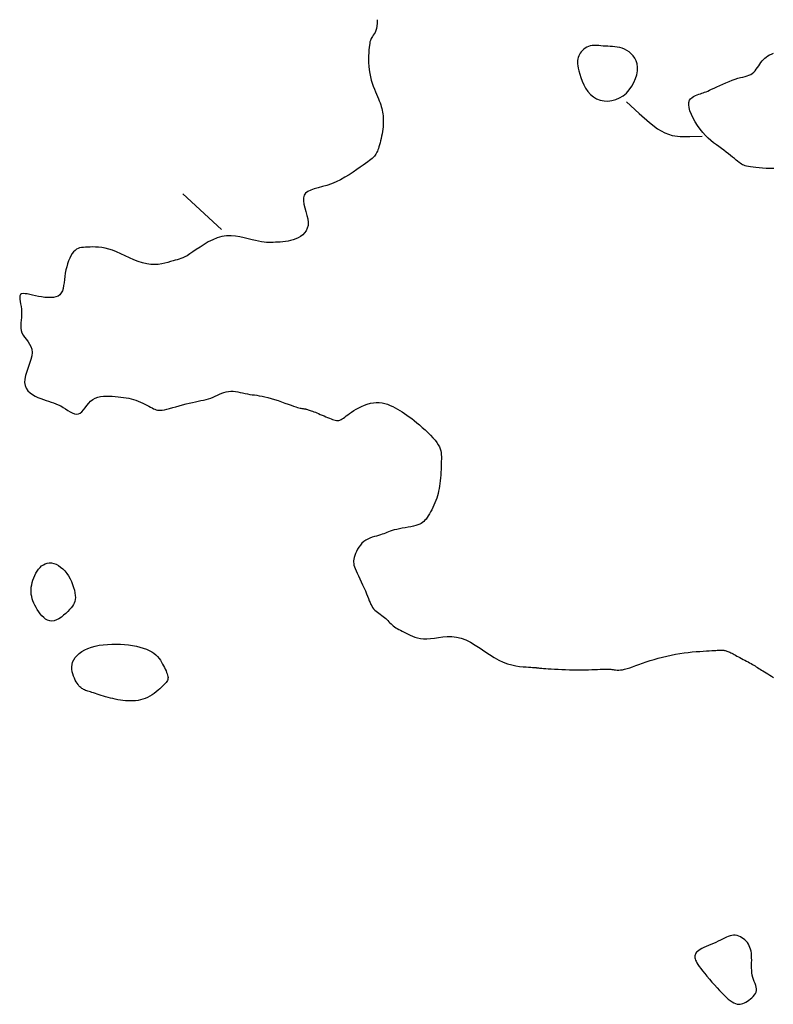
# Model space of a CAD drawing. Header units: millimetres. Extents: x 32690613 to 32693367, y 5343692 to 5344708.
# Tile 967 of 1009: x 32693132 to 32693153, y 5344640 to 5344667. Entities that reach past the tile are written whole.
import ezdxf

# ---------------------------------------------------------------- set-up
doc = ezdxf.new("R2010")
doc.units = ezdxf.units.MM
doc.header["$LTSCALE"] = 20
doc.layers.add('02-DGM_HL_491.00', color=62, linetype='Continuous')

msp = doc.modelspace()

# ---------------------------------------------------------------- linework, layer by layer
at = {"layer": '02-DGM_HL_491.00', "elevation": 491, "flags": 128}
for points in [[(32693141.986, 5344666.909), (32693141.985, 5344666.816), (32693141.978, 5344666.737), (32693141.964, 5344666.67), (32693141.946, 5344666.614), (32693141.925, 5344666.566), (32693141.902, 5344666.526), (32693141.879, 5344666.492), (32693141.858, 5344666.461), (32693141.84, 5344666.433), (32693141.824, 5344666.405), (32693141.811, 5344666.377), (32693141.8, 5344666.346), (32693141.79, 5344666.311), (32693141.782, 5344666.27), (32693141.775, 5344666.221), (32693141.768, 5344666.164), (32693141.762, 5344666.096), (32693141.757, 5344666.019), (32693141.754, 5344665.934), (32693141.753, 5344665.845), (32693141.754, 5344665.751), (32693141.759, 5344665.656), (32693141.768, 5344665.56), (32693141.782, 5344665.466), (32693141.8, 5344665.375), (32693141.823, 5344665.287), (32693141.849, 5344665.203), (32693141.877, 5344665.123), (32693141.907, 5344665.047), (32693141.936, 5344664.974), (32693141.965, 5344664.906), (32693141.992, 5344664.843), (32693142.017, 5344664.783), (32693142.039, 5344664.727), (32693142.059, 5344664.675), (32693142.077, 5344664.624), (32693142.092, 5344664.575), (32693142.105, 5344664.526), (32693142.116, 5344664.477), (32693142.126, 5344664.427), (32693142.134, 5344664.376), (32693142.14, 5344664.323), (32693142.145, 5344664.268), (32693142.147, 5344664.211), (32693142.147, 5344664.154), (32693142.146, 5344664.094), (32693142.141, 5344664.033), (32693142.135, 5344663.971), (32693142.126, 5344663.908), (32693142.115, 5344663.844), (32693142.103, 5344663.78), (32693142.089, 5344663.718), (32693142.074, 5344663.658), (32693142.059, 5344663.6), (32693142.044, 5344663.547), (32693142.029, 5344663.497), (32693142.015, 5344663.453), (32693142.001, 5344663.414), (32693141.988, 5344663.379), (32693141.974, 5344663.347), (32693141.96, 5344663.319), (32693141.945, 5344663.293), (32693141.929, 5344663.269), (32693141.912, 5344663.247), (32693141.893, 5344663.226), (32693141.871, 5344663.205), (32693141.845, 5344663.182), (32693141.813, 5344663.156), (32693141.775, 5344663.126), (32693141.728, 5344663.092), (32693141.672, 5344663.05), (32693141.605, 5344663.002), (32693141.526, 5344662.945), (32693141.436, 5344662.882), (32693141.337, 5344662.814), (32693141.231, 5344662.745), (32693141.118, 5344662.677), (32693141.001, 5344662.612), (32693140.88, 5344662.553), (32693140.757, 5344662.502), (32693140.634, 5344662.46), (32693140.513, 5344662.425), (32693140.399, 5344662.395), (32693140.293, 5344662.365), (32693140.199, 5344662.334), (32693140.12, 5344662.297), (32693140.058, 5344662.252), (32693140.018, 5344662.195), (32693140.001, 5344662.124), (32693140.002, 5344662.042), (32693140.017, 5344661.951), (32693140.042, 5344661.854), (32693140.07, 5344661.754), (32693140.098, 5344661.654), (32693140.12, 5344661.557), (32693140.13, 5344661.465), (32693140.126, 5344661.382), (32693140.107, 5344661.307), (32693140.076, 5344661.241), (32693140.035, 5344661.182), (32693139.984, 5344661.131), (32693139.927, 5344661.087), (32693139.864, 5344661.049), (32693139.797, 5344661.019), (32693139.729, 5344660.994), (32693139.659, 5344660.975), (32693139.589, 5344660.96), (32693139.519, 5344660.949), (32693139.449, 5344660.942), (32693139.381, 5344660.937), (32693139.314, 5344660.933), (32693139.25, 5344660.931), (32693139.189, 5344660.928), (32693139.129, 5344660.927), (32693139.07, 5344660.927), (32693139.008, 5344660.929), (32693138.944, 5344660.935), (32693138.874, 5344660.944), (32693138.799, 5344660.958), (32693138.715, 5344660.976), (32693138.622, 5344661), (32693138.52, 5344661.027), (32693138.412, 5344661.054), (32693138.298, 5344661.078), (32693138.179, 5344661.096), (32693138.058, 5344661.104), (32693137.934, 5344661.101), (32693137.81, 5344661.083), (32693137.686, 5344661.048), (32693137.565, 5344660.998), (32693137.447, 5344660.939), (32693137.333, 5344660.872), (32693137.226, 5344660.803), (32693137.126, 5344660.735), (32693137.034, 5344660.671), (32693136.952, 5344660.616), (32693136.881, 5344660.571), (32693136.819, 5344660.537), (32693136.764, 5344660.511), (32693136.712, 5344660.492), (32693136.663, 5344660.476), (32693136.613, 5344660.462), (32693136.559, 5344660.447), (32693136.501, 5344660.431), (32693136.435, 5344660.411), (32693136.363, 5344660.39), (32693136.283, 5344660.368), (32693136.197, 5344660.35), (32693136.104, 5344660.336), (32693136.007, 5344660.33), (32693135.903, 5344660.333), (32693135.795, 5344660.348), (32693135.683, 5344660.376), (32693135.568, 5344660.416), (32693135.45, 5344660.463), (32693135.332, 5344660.516), (32693135.214, 5344660.57), (32693135.099, 5344660.624), (32693134.986, 5344660.673), (32693134.878, 5344660.715), (32693134.775, 5344660.748), (32693134.677, 5344660.772), (32693134.585, 5344660.788), (32693134.499, 5344660.798), (32693134.418, 5344660.803), (32693134.342, 5344660.804), (32693134.272, 5344660.803), (32693134.207, 5344660.8), (32693134.147, 5344660.798), (32693134.092, 5344660.794), (32693134.041, 5344660.788), (32693133.993, 5344660.778), (32693133.949, 5344660.763), (32693133.908, 5344660.742), (32693133.868, 5344660.712), (32693133.831, 5344660.674), (32693133.794, 5344660.626), (32693133.76, 5344660.569), (32693133.727, 5344660.504), (32693133.696, 5344660.432), (32693133.669, 5344660.354), (32693133.644, 5344660.273), (32693133.624, 5344660.188), (32693133.607, 5344660.102), (32693133.594, 5344660.015), (32693133.584, 5344659.929), (32693133.575, 5344659.845), (32693133.563, 5344659.766), (32693133.549, 5344659.693), (32693133.528, 5344659.627), (32693133.5, 5344659.57), (32693133.463, 5344659.523), (32693133.414, 5344659.488), (32693133.355, 5344659.464), (32693133.289, 5344659.45), (32693133.215, 5344659.444), (32693133.137, 5344659.445), (32693133.055, 5344659.452), (32693132.971, 5344659.463), (32693132.888, 5344659.479), (32693132.806, 5344659.496), (32693132.727, 5344659.513), (32693132.654, 5344659.53), (32693132.586, 5344659.542), (32693132.525, 5344659.55), (32693132.474, 5344659.551), (32693132.433, 5344659.543), (32693132.404, 5344659.525), (32693132.388, 5344659.494), (32693132.382, 5344659.453), (32693132.385, 5344659.403), (32693132.394, 5344659.344), (32693132.406, 5344659.28), (32693132.418, 5344659.21), (32693132.429, 5344659.138), (32693132.435, 5344659.063), (32693132.434, 5344658.988), (32693132.43, 5344658.913), (32693132.423, 5344658.839), (32693132.417, 5344658.766), (32693132.413, 5344658.695), (32693132.415, 5344658.626), (32693132.424, 5344658.56), (32693132.444, 5344658.496), (32693132.476, 5344658.436), (32693132.516, 5344658.378), (32693132.561, 5344658.32), (32693132.607, 5344658.261), (32693132.649, 5344658.198), (32693132.684, 5344658.13), (32693132.708, 5344658.056), (32693132.716, 5344657.973), (32693132.707, 5344657.881), (32693132.683, 5344657.781), (32693132.649, 5344657.676), (32693132.611, 5344657.569), (32693132.574, 5344657.461), (32693132.542, 5344657.356), (32693132.52, 5344657.257), (32693132.514, 5344657.165), (32693132.528, 5344657.082), (32693132.558, 5344657.009), (32693132.604, 5344656.945), (32693132.661, 5344656.889), (32693132.727, 5344656.84), (32693132.798, 5344656.798), (32693132.873, 5344656.762), (32693132.948, 5344656.731), (32693133.021, 5344656.705), (32693133.091, 5344656.682), (32693133.16, 5344656.661), (32693133.226, 5344656.64), (32693133.292, 5344656.618), (32693133.356, 5344656.595), (32693133.42, 5344656.568), (32693133.484, 5344656.535), (32693133.548, 5344656.498), (32693133.612, 5344656.457), (32693133.675, 5344656.416), (32693133.736, 5344656.378), (32693133.796, 5344656.347), (32693133.854, 5344656.325), (32693133.908, 5344656.315), (32693133.96, 5344656.32), (32693134.007, 5344656.344), (32693134.053, 5344656.381), (32693134.097, 5344656.43), (32693134.141, 5344656.487), (32693134.186, 5344656.546), (32693134.235, 5344656.606), (32693134.287, 5344656.661), (32693134.345, 5344656.708), (32693134.409, 5344656.745), (32693134.478, 5344656.771), (32693134.552, 5344656.789), (32693134.63, 5344656.799), (32693134.709, 5344656.802), (32693134.789, 5344656.801), (32693134.87, 5344656.797), (32693134.948, 5344656.79), (32693135.025, 5344656.783), (32693135.099, 5344656.774), (32693135.171, 5344656.765), (32693135.241, 5344656.754), (32693135.31, 5344656.741), (32693135.376, 5344656.725), (32693135.441, 5344656.708), (32693135.505, 5344656.688), (32693135.568, 5344656.665), (32693135.629, 5344656.639), (32693135.689, 5344656.612), (32693135.745, 5344656.585), (32693135.799, 5344656.557), (32693135.85, 5344656.53), (32693135.897, 5344656.505), (32693135.939, 5344656.482), (32693135.977, 5344656.462), (32693136.012, 5344656.445), (32693136.046, 5344656.432), (32693136.082, 5344656.423), (32693136.119, 5344656.418), (32693136.162, 5344656.418), (32693136.211, 5344656.422), (32693136.268, 5344656.432), (32693136.335, 5344656.447), (32693136.41, 5344656.467), (32693136.492, 5344656.49), (32693136.579, 5344656.514), (32693136.668, 5344656.54), (32693136.759, 5344656.566), (32693136.85, 5344656.591), (32693136.937, 5344656.613), (32693137.021, 5344656.632), (32693137.102, 5344656.649), (32693137.178, 5344656.664), (32693137.251, 5344656.678), (32693137.321, 5344656.692), (32693137.389, 5344656.708), (32693137.453, 5344656.725), (32693137.516, 5344656.746), (32693137.577, 5344656.77), (32693137.636, 5344656.796), (32693137.695, 5344656.823), (32693137.752, 5344656.85), (32693137.81, 5344656.875), (32693137.868, 5344656.897), (32693137.927, 5344656.915), (32693137.987, 5344656.926), (32693138.049, 5344656.93), (32693138.112, 5344656.929), (32693138.176, 5344656.922), (32693138.24, 5344656.912), (32693138.305, 5344656.899), (32693138.37, 5344656.885), (32693138.434, 5344656.871), (32693138.498, 5344656.858), (32693138.56, 5344656.847), (32693138.623, 5344656.838), (32693138.686, 5344656.83), (32693138.751, 5344656.821), (32693138.818, 5344656.811), (32693138.89, 5344656.798), (32693138.966, 5344656.782), (32693139.048, 5344656.762), (32693139.135, 5344656.738), (32693139.227, 5344656.71), (32693139.321, 5344656.679), (32693139.415, 5344656.647), (32693139.506, 5344656.614), (32693139.591, 5344656.584), (32693139.67, 5344656.556), (32693139.739, 5344656.531), (32693139.797, 5344656.512), (32693139.844, 5344656.497), (32693139.882, 5344656.486), (32693139.912, 5344656.478), (32693139.937, 5344656.473), (32693139.956, 5344656.47), (32693139.972, 5344656.468), (32693139.986, 5344656.466), (32693139.999, 5344656.464), (32693140.013, 5344656.462), (32693140.026, 5344656.46), (32693140.04, 5344656.457), (32693140.055, 5344656.454), (32693140.071, 5344656.45), (32693140.089, 5344656.445), (32693140.109, 5344656.44), (32693140.131, 5344656.433), (32693140.156, 5344656.425), (32693140.184, 5344656.416), (32693140.214, 5344656.406), (32693140.247, 5344656.394), (32693140.283, 5344656.381), (32693140.322, 5344656.366), (32693140.364, 5344656.349), (32693140.409, 5344656.33), (32693140.456, 5344656.31), (32693140.505, 5344656.289), (32693140.555, 5344656.267), (32693140.605, 5344656.246), (32693140.653, 5344656.226), (32693140.7, 5344656.207), (32693140.744, 5344656.189), (32693140.785, 5344656.174), (32693140.822, 5344656.162), (32693140.857, 5344656.153), (32693140.891, 5344656.148), (32693140.922, 5344656.146), (32693140.953, 5344656.148), (32693140.984, 5344656.156), (32693141.015, 5344656.168), (32693141.046, 5344656.186), (32693141.08, 5344656.209), (32693141.115, 5344656.235), (32693141.154, 5344656.266), (32693141.196, 5344656.299), (32693141.242, 5344656.335), (32693141.294, 5344656.372), (32693141.352, 5344656.411), (32693141.416, 5344656.449), (32693141.486, 5344656.487), (32693141.56, 5344656.523), (32693141.638, 5344656.555), (32693141.718, 5344656.583), (32693141.799, 5344656.606), (32693141.88, 5344656.622), (32693141.96, 5344656.629), (32693142.039, 5344656.628), (32693142.115, 5344656.618), (32693142.189, 5344656.601), (32693142.261, 5344656.579), (32693142.332, 5344656.551), (32693142.4, 5344656.519), (32693142.467, 5344656.485), (32693142.531, 5344656.449), (32693142.595, 5344656.411), (32693142.657, 5344656.373), (32693142.719, 5344656.333), (32693142.781, 5344656.29), (32693142.844, 5344656.245), (32693142.909, 5344656.196), (32693142.976, 5344656.143), (32693143.046, 5344656.086), (32693143.119, 5344656.024), (32693143.195, 5344655.958), (32693143.27, 5344655.89), (32693143.344, 5344655.82), (32693143.414, 5344655.75), (32693143.479, 5344655.681), (32693143.537, 5344655.614), (32693143.586, 5344655.551), (32693143.625, 5344655.493), (32693143.654, 5344655.437), (32693143.676, 5344655.385), (32693143.691, 5344655.333), (32693143.7, 5344655.281), (32693143.704, 5344655.227), (32693143.706, 5344655.171), (32693143.706, 5344655.111), (32693143.705, 5344655.046), (32693143.703, 5344654.977), (32693143.7, 5344654.904), (32693143.697, 5344654.829), (32693143.693, 5344654.753), (32693143.688, 5344654.677), (32693143.682, 5344654.601), (32693143.675, 5344654.526), (32693143.667, 5344654.454), (32693143.657, 5344654.384), (32693143.646, 5344654.316), (32693143.634, 5344654.25), (32693143.619, 5344654.185), (32693143.602, 5344654.121), (32693143.582, 5344654.057), (32693143.56, 5344653.993), (32693143.535, 5344653.93), (32693143.508, 5344653.867), (32693143.479, 5344653.806), (32693143.449, 5344653.746), (32693143.418, 5344653.689), (32693143.386, 5344653.635), (32693143.355, 5344653.585), (32693143.325, 5344653.54), (32693143.296, 5344653.499), (32693143.267, 5344653.464), (32693143.237, 5344653.432), (32693143.204, 5344653.405), (32693143.167, 5344653.381), (32693143.126, 5344653.359), (32693143.078, 5344653.34), (32693143.022, 5344653.322), (32693142.958, 5344653.306), (32693142.887, 5344653.291), (32693142.812, 5344653.276), (32693142.734, 5344653.262), (32693142.656, 5344653.249), (32693142.579, 5344653.234), (32693142.507, 5344653.22), (32693142.442, 5344653.205), (32693142.384, 5344653.189), (32693142.332, 5344653.173), (32693142.286, 5344653.156), (32693142.243, 5344653.138), (32693142.202, 5344653.121), (32693142.161, 5344653.104), (32693142.118, 5344653.088), (32693142.072, 5344653.072), (32693142.021, 5344653.057), (32693141.966, 5344653.042), (32693141.908, 5344653.026), (32693141.849, 5344653.008), (32693141.79, 5344652.986), (32693141.732, 5344652.96), (32693141.676, 5344652.929), (32693141.623, 5344652.892), (32693141.575, 5344652.847), (32693141.532, 5344652.797), (32693141.493, 5344652.742), (32693141.458, 5344652.685), (32693141.429, 5344652.628), (32693141.404, 5344652.571), (32693141.383, 5344652.516), (32693141.368, 5344652.466), (32693141.356, 5344652.421), (32693141.35, 5344652.379), (32693141.349, 5344652.34), (32693141.352, 5344652.301), (32693141.36, 5344652.26), (32693141.374, 5344652.216), (32693141.393, 5344652.166), (32693141.417, 5344652.108), (32693141.446, 5344652.043), (32693141.479, 5344651.97), (32693141.516, 5344651.891), (32693141.554, 5344651.81), (32693141.592, 5344651.727), (32693141.629, 5344651.645), (32693141.665, 5344651.566), (32693141.697, 5344651.492), (32693141.725, 5344651.423), (32693141.75, 5344651.361), (32693141.772, 5344651.304), (32693141.793, 5344651.253), (32693141.814, 5344651.206), (32693141.836, 5344651.163), (32693141.86, 5344651.124), (32693141.887, 5344651.088), (32693141.918, 5344651.055), (32693141.952, 5344651.024), (32693141.989, 5344650.994), (32693142.028, 5344650.966), (32693142.067, 5344650.939), (32693142.106, 5344650.911), (32693142.144, 5344650.884), (32693142.18, 5344650.857), (32693142.213, 5344650.828), (32693142.243, 5344650.799), (32693142.272, 5344650.77), (32693142.3, 5344650.74), (32693142.327, 5344650.711), (32693142.356, 5344650.683), (32693142.385, 5344650.655), (32693142.416, 5344650.629), (32693142.45, 5344650.604), (32693142.486, 5344650.58), (32693142.524, 5344650.557), (32693142.566, 5344650.535), (32693142.61, 5344650.512), (32693142.656, 5344650.488), (32693142.705, 5344650.463), (32693142.757, 5344650.437), (32693142.812, 5344650.409), (32693142.87, 5344650.381), (32693142.931, 5344650.354), (32693142.998, 5344650.328), (32693143.069, 5344650.307), (32693143.146, 5344650.291), (32693143.229, 5344650.282), (32693143.319, 5344650.281), (32693143.416, 5344650.289), (32693143.52, 5344650.303), (32693143.63, 5344650.319), (32693143.745, 5344650.333), (32693143.863, 5344650.342), (32693143.985, 5344650.342), (32693144.11, 5344650.33), (32693144.236, 5344650.3), (32693144.363, 5344650.252), (32693144.49, 5344650.188), (32693144.618, 5344650.112), (32693144.745, 5344650.029), (32693144.872, 5344649.943), (32693144.998, 5344649.858), (32693145.123, 5344649.779), (32693145.247, 5344649.71), (32693145.368, 5344649.654), (32693145.487, 5344649.611), (32693145.601, 5344649.579), (32693145.708, 5344649.556), (32693145.808, 5344649.54), (32693145.9, 5344649.531), (32693145.981, 5344649.525), (32693146.05, 5344649.521), (32693146.106, 5344649.518), (32693146.151, 5344649.515), (32693146.186, 5344649.513), (32693146.213, 5344649.511), (32693146.233, 5344649.509), (32693146.249, 5344649.507), (32693146.262, 5344649.506), (32693146.274, 5344649.504), (32693146.286, 5344649.502), (32693146.301, 5344649.5), (32693146.319, 5344649.498), (32693146.341, 5344649.496), (32693146.37, 5344649.493), (32693146.407, 5344649.49), (32693146.453, 5344649.487), (32693146.51, 5344649.483), (32693146.579, 5344649.478), (32693146.658, 5344649.473), (32693146.745, 5344649.468), (32693146.84, 5344649.463), (32693146.941, 5344649.458), (32693147.044, 5344649.454), (32693147.15, 5344649.451), (32693147.256, 5344649.449), (32693147.361, 5344649.448), (32693147.464, 5344649.449), (32693147.563, 5344649.45), (32693147.657, 5344649.452), (32693147.746, 5344649.454), (32693147.829, 5344649.457), (32693147.904, 5344649.46), (32693147.971, 5344649.462), (32693148.029, 5344649.464), (32693148.079, 5344649.466), (32693148.123, 5344649.467), (32693148.161, 5344649.468), (32693148.195, 5344649.467), (32693148.226, 5344649.466), (32693148.256, 5344649.464), (32693148.286, 5344649.46), (32693148.317, 5344649.456), (32693148.351, 5344649.451), (32693148.387, 5344649.446), (32693148.426, 5344649.443), (32693148.469, 5344649.442), (32693148.517, 5344649.445), (32693148.57, 5344649.452), (32693148.629, 5344649.464), (32693148.694, 5344649.482), (32693148.765, 5344649.505), (32693148.843, 5344649.532), (32693148.926, 5344649.562), (32693149.014, 5344649.595), (32693149.108, 5344649.629), (32693149.207, 5344649.663), (32693149.311, 5344649.697), (32693149.419, 5344649.73), (32693149.53, 5344649.761), (32693149.645, 5344649.79), (32693149.761, 5344649.817), (32693149.878, 5344649.842), (32693149.995, 5344649.865), (32693150.111, 5344649.885), (32693150.226, 5344649.902), (32693150.337, 5344649.916), (32693150.445, 5344649.928), (32693150.549, 5344649.938), (32693150.647, 5344649.945), (32693150.738, 5344649.952), (32693150.823, 5344649.957), (32693150.899, 5344649.961), (32693150.966, 5344649.964), (32693151.024, 5344649.968), (32693151.073, 5344649.971), (32693151.114, 5344649.974), (32693151.149, 5344649.977), (32693151.179, 5344649.979), (32693151.205, 5344649.98), (32693151.228, 5344649.98), (32693151.249, 5344649.98), (32693151.27, 5344649.978), (32693151.291, 5344649.976), (32693151.311, 5344649.972), (32693151.332, 5344649.967), (32693151.354, 5344649.961), (32693151.377, 5344649.953), (32693151.4, 5344649.944), (32693151.425, 5344649.933), (32693151.451, 5344649.921), (32693151.479, 5344649.907), (32693151.508, 5344649.892), (32693151.54, 5344649.875), (32693151.573, 5344649.857), (32693151.608, 5344649.838), (32693151.645, 5344649.818), (32693151.684, 5344649.797), (32693151.726, 5344649.776), (32693151.769, 5344649.753), (32693151.813, 5344649.73), (32693151.857, 5344649.707), (32693151.901, 5344649.684), (32693151.944, 5344649.66), (32693151.986, 5344649.638), (32693152.026, 5344649.615), (32693152.063, 5344649.594), (32693152.098, 5344649.573), (32693152.132, 5344649.552), (32693152.165, 5344649.531), (32693152.198, 5344649.51), (32693152.232, 5344649.488), (32693152.267, 5344649.466), (32693152.304, 5344649.443), (32693152.343, 5344649.419), (32693152.386, 5344649.393), (32693152.43, 5344649.367), (32693152.477, 5344649.338), (32693152.525, 5344649.308), (32693152.576, 5344649.276), (32693152.627, 5344649.242)], [(32693152.631, 5344662.916), (32693152.53, 5344662.914), (32693152.43, 5344662.915), (32693152.333, 5344662.921), (32693152.241, 5344662.928), (32693152.155, 5344662.938), (32693152.078, 5344662.948), (32693152.009, 5344662.959), (32693151.952, 5344662.968), (32693151.903, 5344662.978), (32693151.862, 5344662.988), (32693151.827, 5344663), (32693151.795, 5344663.014), (32693151.764, 5344663.03), (32693151.733, 5344663.051), (32693151.7, 5344663.075), (32693151.663, 5344663.105), (32693151.622, 5344663.139), (32693151.576, 5344663.177), (32693151.527, 5344663.219), (32693151.475, 5344663.263), (32693151.419, 5344663.308), (32693151.359, 5344663.355), (32693151.296, 5344663.403), (32693151.23, 5344663.45), (32693151.162, 5344663.499), (32693151.091, 5344663.55), (32693151.019, 5344663.605), (32693150.946, 5344663.664), (32693150.873, 5344663.729), (32693150.8, 5344663.801), (32693150.727, 5344663.881), (32693150.656, 5344663.97), (32693150.588, 5344664.065), (32693150.525, 5344664.165), (32693150.468, 5344664.266), (32693150.42, 5344664.365), (32693150.383, 5344664.459), (32693150.358, 5344664.546), (32693150.348, 5344664.624), (32693150.353, 5344664.689), (32693150.371, 5344664.743), (32693150.4, 5344664.787), (32693150.438, 5344664.822), (32693150.482, 5344664.85), (32693150.528, 5344664.873), (32693150.575, 5344664.891), (32693150.62, 5344664.906), (32693150.662, 5344664.92), (32693150.7, 5344664.932), (32693150.737, 5344664.945), (32693150.775, 5344664.959), (32693150.815, 5344664.975), (32693150.859, 5344664.993), (32693150.908, 5344665.015), (32693150.965, 5344665.041), (32693151.031, 5344665.071), (32693151.104, 5344665.105), (32693151.183, 5344665.142), (32693151.265, 5344665.179), (32693151.35, 5344665.217), (32693151.434, 5344665.252), (32693151.517, 5344665.284), (32693151.596, 5344665.312), (32693151.67, 5344665.335), (32693151.739, 5344665.353), (32693151.803, 5344665.369), (32693151.863, 5344665.384), (32693151.918, 5344665.399), (32693151.968, 5344665.416), (32693152.015, 5344665.437), (32693152.057, 5344665.464), (32693152.096, 5344665.496), (32693152.132, 5344665.534), (32693152.165, 5344665.576), (32693152.197, 5344665.621), (32693152.228, 5344665.667), (32693152.258, 5344665.714), (32693152.29, 5344665.759), (32693152.322, 5344665.801), (32693152.356, 5344665.839), (32693152.393, 5344665.874), (32693152.432, 5344665.906), (32693152.475, 5344665.935), (32693152.521, 5344665.962), (32693152.572, 5344665.986), (32693152.627, 5344666.009)], [(32693148.677, 5344664.701), (32693149.022, 5344664.385), (32693149.293, 5344664.147), (32693149.514, 5344663.978), (32693149.71, 5344663.866), (32693149.904, 5344663.801), (32693150.121, 5344663.773), (32693150.383, 5344663.769), (32693150.714, 5344663.78)], [(32693136.764, 5344662.234), (32693137.802, 5344661.274)]]:
    msp.add_lwpolyline(points, dxfattribs=at)
for points in [[(32693148.587, 5344664.865), (32693148.674, 5344664.938), (32693148.752, 5344665.024), (32693148.819, 5344665.119), (32693148.876, 5344665.22), (32693148.92, 5344665.325), (32693148.952, 5344665.43), (32693148.97, 5344665.533), (32693148.974, 5344665.63), (32693148.963, 5344665.72), (32693148.939, 5344665.801), (32693148.903, 5344665.874), (32693148.858, 5344665.939), (32693148.805, 5344665.995), (32693148.747, 5344666.044), (32693148.685, 5344666.084), (32693148.622, 5344666.117), (32693148.558, 5344666.142), (32693148.495, 5344666.161), (32693148.432, 5344666.173), (32693148.369, 5344666.182), (32693148.306, 5344666.188), (32693148.243, 5344666.191), (32693148.181, 5344666.194), (32693148.118, 5344666.197), (32693148.055, 5344666.202), (32693147.993, 5344666.207), (32693147.932, 5344666.211), (32693147.872, 5344666.214), (32693147.814, 5344666.215), (32693147.758, 5344666.212), (32693147.705, 5344666.204), (32693147.656, 5344666.191), (32693147.61, 5344666.172), (32693147.568, 5344666.148), (32693147.53, 5344666.118), (32693147.495, 5344666.085), (32693147.465, 5344666.049), (32693147.438, 5344666.011), (32693147.415, 5344665.973), (32693147.396, 5344665.934), (32693147.381, 5344665.896), (32693147.369, 5344665.858), (32693147.362, 5344665.817), (32693147.36, 5344665.773), (32693147.362, 5344665.724), (32693147.369, 5344665.668), (32693147.381, 5344665.604), (32693147.398, 5344665.531), (32693147.421, 5344665.447), (32693147.45, 5344665.355), (32693147.486, 5344665.26), (32693147.529, 5344665.163), (32693147.581, 5344665.068), (32693147.64, 5344664.98), (32693147.709, 5344664.9), (32693147.788, 5344664.833), (32693147.876, 5344664.782), (32693147.973, 5344664.747), (32693148.075, 5344664.727), (32693148.18, 5344664.724), (32693148.286, 5344664.736), (32693148.391, 5344664.763), (32693148.492, 5344664.806)], [(32693132.856, 5344651.066), (32693132.822, 5344651.124), (32693132.79, 5344651.182), (32693132.763, 5344651.239), (32693132.739, 5344651.297), (32693132.72, 5344651.356), (32693132.705, 5344651.415), (32693132.695, 5344651.475), (32693132.69, 5344651.537), (32693132.69, 5344651.6), (32693132.695, 5344651.664), (32693132.705, 5344651.729), (32693132.72, 5344651.794), (32693132.739, 5344651.858), (32693132.761, 5344651.921), (32693132.788, 5344651.982), (32693132.818, 5344652.041), (32693132.852, 5344652.096), (32693132.889, 5344652.148), (32693132.929, 5344652.195), (32693132.972, 5344652.237), (32693133.018, 5344652.271), (32693133.068, 5344652.297), (32693133.121, 5344652.315), (32693133.177, 5344652.322), (32693133.236, 5344652.319), (32693133.297, 5344652.306), (32693133.359, 5344652.282), (32693133.421, 5344652.25), (32693133.482, 5344652.209), (32693133.541, 5344652.159), (32693133.597, 5344652.103), (32693133.648, 5344652.039), (32693133.695, 5344651.969), (32693133.737, 5344651.894), (32693133.774, 5344651.817), (32693133.805, 5344651.738), (32693133.831, 5344651.66), (32693133.851, 5344651.584), (32693133.865, 5344651.513), (32693133.874, 5344651.447), (32693133.877, 5344651.388), (32693133.874, 5344651.335), (32693133.865, 5344651.287), (32693133.849, 5344651.242), (32693133.828, 5344651.199), (32693133.799, 5344651.156), (32693133.764, 5344651.112), (32693133.723, 5344651.066), (32693133.675, 5344651.015), (32693133.621, 5344650.963), (32693133.562, 5344650.912), (32693133.501, 5344650.864), (32693133.437, 5344650.822), (32693133.373, 5344650.788), (32693133.309, 5344650.765), (32693133.247, 5344650.755), (32693133.188, 5344650.76), (32693133.131, 5344650.779), (32693133.078, 5344650.81), (32693133.027, 5344650.85), (32693132.98, 5344650.897), (32693132.935, 5344650.951), (32693132.894, 5344651.008)], [(32693134.754, 5344648.708), (32693134.691, 5344648.725), (32693134.631, 5344648.743), (32693134.573, 5344648.761), (32693134.517, 5344648.779), (32693134.464, 5344648.796), (32693134.414, 5344648.813), (32693134.367, 5344648.828), (32693134.324, 5344648.842), (32693134.284, 5344648.854), (32693134.248, 5344648.865), (32693134.215, 5344648.876), (32693134.183, 5344648.886), (32693134.154, 5344648.896), (32693134.127, 5344648.907), (32693134.1, 5344648.92), (32693134.074, 5344648.934), (32693134.049, 5344648.951), (32693134.024, 5344648.971), (32693133.998, 5344648.994), (32693133.973, 5344649.021), (32693133.949, 5344649.052), (32693133.924, 5344649.087), (32693133.899, 5344649.127), (32693133.875, 5344649.172), (32693133.851, 5344649.222), (32693133.828, 5344649.278), (32693133.808, 5344649.337), (32693133.793, 5344649.399), (32693133.784, 5344649.463), (32693133.782, 5344649.528), (32693133.788, 5344649.593), (32693133.805, 5344649.657), (32693133.834, 5344649.719), (32693133.873, 5344649.779), (32693133.923, 5344649.837), (32693133.983, 5344649.89), (32693134.052, 5344649.94), (32693134.13, 5344649.985), (32693134.216, 5344650.024), (32693134.309, 5344650.058), (32693134.409, 5344650.085), (32693134.515, 5344650.107), (32693134.626, 5344650.122), (32693134.739, 5344650.133), (32693134.855, 5344650.138), (32693134.971, 5344650.138), (32693135.086, 5344650.135), (32693135.199, 5344650.127), (32693135.308, 5344650.116), (32693135.414, 5344650.101), (32693135.515, 5344650.082), (32693135.611, 5344650.06), (32693135.701, 5344650.034), (32693135.785, 5344650.004), (32693135.861, 5344649.97), (32693135.929, 5344649.933), (32693135.989, 5344649.892), (32693136.041, 5344649.848), (32693136.087, 5344649.802), (32693136.127, 5344649.753), (32693136.161, 5344649.704), (32693136.192, 5344649.654), (32693136.22, 5344649.605), (32693136.245, 5344649.556), (32693136.269, 5344649.51), (32693136.292, 5344649.465), (32693136.312, 5344649.422), (32693136.329, 5344649.381), (32693136.344, 5344649.342), (32693136.355, 5344649.306), (32693136.363, 5344649.272), (32693136.366, 5344649.241), (32693136.365, 5344649.212), (32693136.36, 5344649.186), (32693136.349, 5344649.16), (32693136.334, 5344649.135), (32693136.314, 5344649.109), (32693136.29, 5344649.081), (32693136.261, 5344649.052), (32693136.227, 5344649.018), (32693136.188, 5344648.981), (32693136.145, 5344648.941), (32693136.098, 5344648.9), (32693136.047, 5344648.858), (32693135.993, 5344648.816), (32693135.937, 5344648.776), (32693135.878, 5344648.74), (32693135.817, 5344648.707), (32693135.755, 5344648.68), (32693135.692, 5344648.658), (32693135.627, 5344648.64), (32693135.562, 5344648.627), (32693135.495, 5344648.619), (32693135.428, 5344648.614), (32693135.36, 5344648.612), (32693135.292, 5344648.614), (32693135.223, 5344648.618), (32693135.154, 5344648.626), (32693135.086, 5344648.635), (32693135.017, 5344648.647), (32693134.95, 5344648.66), (32693134.883, 5344648.675), (32693134.818, 5344648.691)], [(32693150.514, 5344641.742), (32693150.517, 5344641.715), (32693150.523, 5344641.686), (32693150.533, 5344641.655), (32693150.548, 5344641.62), (32693150.569, 5344641.58), (32693150.596, 5344641.536), (32693150.63, 5344641.485), (32693150.672, 5344641.428), (32693150.721, 5344641.364), (32693150.778, 5344641.294), (32693150.839, 5344641.219), (32693150.905, 5344641.142), (32693150.973, 5344641.064), (32693151.042, 5344640.986), (32693151.11, 5344640.911), (32693151.177, 5344640.839), (32693151.241, 5344640.773), (32693151.301, 5344640.712), (32693151.359, 5344640.657), (32693151.413, 5344640.608), (32693151.465, 5344640.566), (32693151.514, 5344640.531), (32693151.561, 5344640.503), (32693151.606, 5344640.483), (32693151.648, 5344640.471), (32693151.689, 5344640.466), (32693151.729, 5344640.467), (32693151.768, 5344640.475), (32693151.806, 5344640.488), (32693151.845, 5344640.506), (32693151.884, 5344640.527), (32693151.924, 5344640.553), (32693151.965, 5344640.581), (32693152.006, 5344640.611), (32693152.045, 5344640.644), (32693152.082, 5344640.679), (32693152.114, 5344640.716), (32693152.141, 5344640.755), (32693152.16, 5344640.796), (32693152.17, 5344640.839), (32693152.171, 5344640.882), (32693152.163, 5344640.928), (32693152.149, 5344640.975), (32693152.131, 5344641.025), (32693152.111, 5344641.077), (32693152.09, 5344641.131), (32693152.072, 5344641.188), (32693152.056, 5344641.249), (32693152.046, 5344641.312), (32693152.04, 5344641.378), (32693152.038, 5344641.446), (32693152.038, 5344641.514), (32693152.039, 5344641.583), (32693152.04, 5344641.65), (32693152.039, 5344641.715), (32693152.037, 5344641.778), (32693152.031, 5344641.837), (32693152.022, 5344641.892), (32693152.01, 5344641.944), (32693151.994, 5344641.993), (32693151.974, 5344642.039), (32693151.951, 5344642.082), (32693151.924, 5344642.122), (32693151.893, 5344642.16), (32693151.858, 5344642.195), (32693151.82, 5344642.227), (32693151.78, 5344642.255), (32693151.737, 5344642.279), (32693151.692, 5344642.298), (32693151.646, 5344642.312), (32693151.6, 5344642.32), (32693151.553, 5344642.322), (32693151.506, 5344642.316), (32693151.459, 5344642.305), (32693151.411, 5344642.289), (32693151.362, 5344642.268), (32693151.311, 5344642.243), (32693151.258, 5344642.216), (32693151.202, 5344642.188), (32693151.142, 5344642.158), (32693151.079, 5344642.129), (32693151.014, 5344642.1), (32693150.947, 5344642.071), (32693150.882, 5344642.042), (32693150.818, 5344642.014), (32693150.758, 5344641.987), (32693150.704, 5344641.961), (32693150.656, 5344641.935), (32693150.617, 5344641.91), (32693150.584, 5344641.886), (32693150.559, 5344641.863), (32693150.54, 5344641.839), (32693150.527, 5344641.816), (32693150.519, 5344641.792), (32693150.515, 5344641.767)]]:
    msp.add_lwpolyline(points, close=True, dxfattribs=at)

doc.saveas('drawing.dxf')
